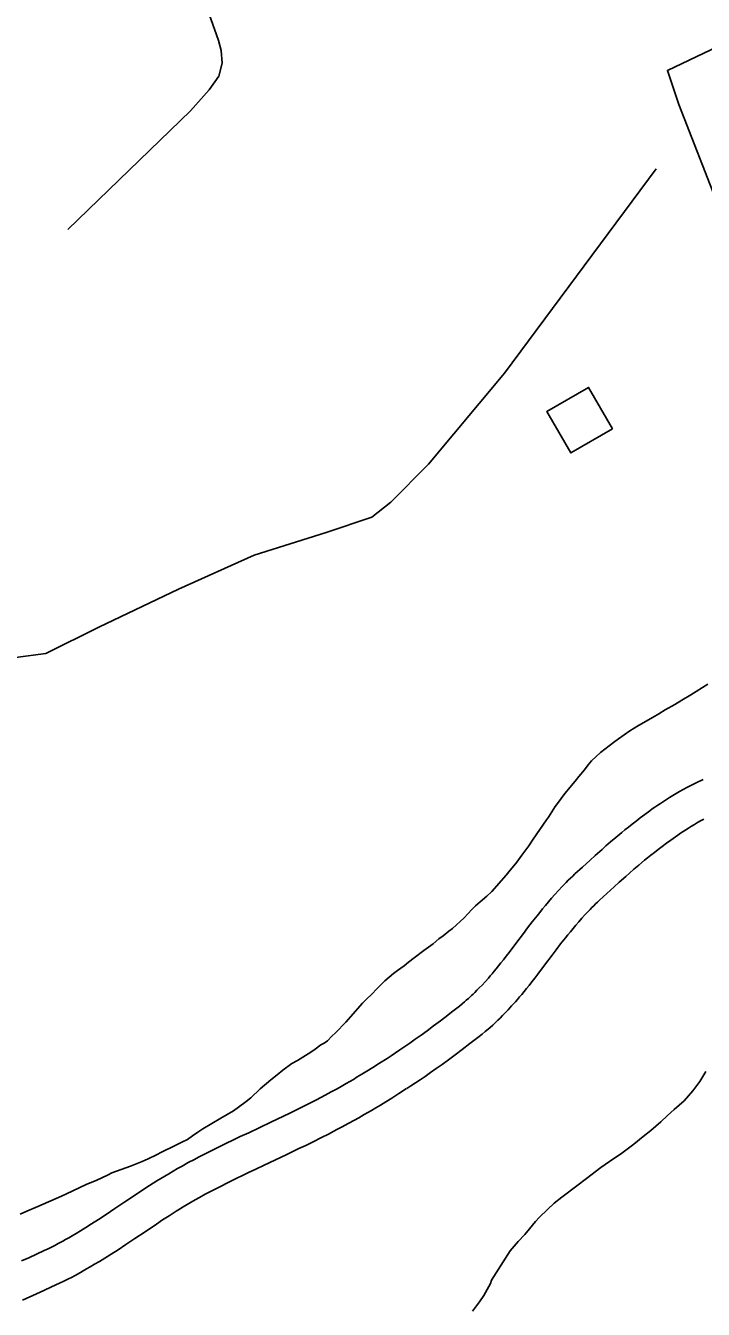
# Model space of a CAD drawing. Extents: x 3161564 to 3199464, y 849354 to 874788.
# Drawn here: x 3169670 to 3170235, y 866993 to 868064 of the extents above; entities that cross this region are included whole.
import ezdxf

# ---------------------------------------------------------------- set-up
doc = ezdxf.new("R2010")
doc.units = 0
for name, color, linetype in [('V-BLDG-OTLN', 7, 'Continuous'), ('V-ROAD-CNTR', 7, 'Continuous'), ('V-TOPO-SHOR', 7, 'Continuous')]:
    doc.layers.add(name, color=color, linetype=linetype)

msp = doc.modelspace()

# ---------------------------------------------------------------- linework, layer by layer
at = {"layer": 'V-BLDG-OTLN'}
msp.add_lwpolyline([(3170159.1, 867727.6), (3170139.1, 867762.2), (3170104.4, 867742.2), (3170124.4, 867707.6)], close=True, dxfattribs=at)
at = {"layer": 'V-ROAD-CNTR'}
for points in [[(3170234.6, 867435.2), (3170232.9, 867434.5), (3170231.1, 867433.6), (3170227.7, 867432), (3170224.3, 867430.3), (3170221.1, 867428.6), (3170218, 867426.9), (3170215, 867425.2), (3170212.1, 867423.5), (3170209.3, 867421.8), (3170206.6, 867420.2), (3170204, 867418.5), (3170201.4, 867416.9), (3170199, 867415.3), (3170196.7, 867413.7), (3170194.4, 867412.1), (3170192.2, 867410.6), (3170190.1, 867409), (3170186, 867406.1), (3170182.2, 867403.2), (3170178.7, 867400.5), (3170175.4, 867397.9), (3170172.3, 867395.5), (3170169.4, 867393.2), (3170166.7, 867390.9), (3170161.7, 867386.8), (3170157.4, 867383.1), (3170153.6, 867379.8), (3170150.3, 867376.9), (3170144.6, 867371.8), (3170140.3, 867368), (3170134, 867362.2), (3170127.7, 867356.4), (3170125.9, 867354.6), (3170124, 867352.9), (3170122.2, 867351.1), (3170120.5, 867349.4), (3170118.8, 867347.7), (3170117.2, 867346), (3170114.1, 867342.6), (3170111.1, 867339.4), (3170108.3, 867336.2), (3170105.6, 867333.1), (3170103.1, 867330.1), (3170100.7, 867327.2), (3170098.4, 867324.4), (3170096.2, 867321.6), (3170092.1, 867316.4), (3170088.3, 867311.4), (3170084.8, 867306.8), (3170078.4, 867298.3), (3170072.8, 867290.9), (3170070.4, 867287.8), (3170068.2, 867284.9), (3170066, 867282.2), (3170064, 867279.7), (3170062.1, 867277.3), (3170060.3, 867275.2), (3170058.7, 867273.2), (3170057.1, 867271.3), (3170055.6, 867269.6), (3170052.8, 867266.4), (3170050.3, 867263.7), (3170048, 867261.4), (3170046.1, 867259.4), (3170044.3, 867257.6), (3170042.8, 867256.1), (3170041.5, 867254.9), (3170039, 867252.6), (3170037.2, 867251), (3170035.8, 867249.8), (3170033.7, 867248), (3170031.5, 867246.2), (3170028.2, 867243.6), (3170025, 867241.1), (3170021.9, 867238.6), (3170015.8, 867234), (3170010, 867229.6), (3170004.6, 867225.6), (3169999.5, 867221.9), (3169994.7, 867218.5), (3169990.2, 867215.3), (3169985.9, 867212.4), (3169981.9, 867209.6), (3169978.1, 867207.1), (3169974.5, 867204.7), (3169971.2, 867202.5)], [(3170235.2, 867402.2), (3170232.5, 867400.7), (3170229.9, 867399.2), (3170227.4, 867397.7), (3170224.9, 867396.2), (3170222.5, 867394.7), (3170220.2, 867393.3), (3170217.9, 867391.8), (3170215.7, 867390.3), (3170213.6, 867388.9), (3170211.5, 867387.5), (3170209.6, 867386.1), (3170207.6, 867384.7), (3170203.9, 867382), (3170200.3, 867379.3), (3170197, 867376.8), (3170194, 867374.4), (3170191.1, 867372.1), (3170188.3, 867369.9), (3170185.8, 867367.8), (3170181, 867363.8), (3170176.9, 867360.3), (3170173.3, 867357.2), (3170170.1, 867354.4), (3170164.6, 867349.5), (3170160.5, 867345.8), (3170154.3, 867340.1), (3170148.2, 867334.5), (3170146.5, 867332.9), (3170144.9, 867331.4), (3170143.4, 867329.8), (3170141.8, 867328.3), (3170140.4, 867326.8), (3170138.9, 867325.3), (3170136.1, 867322.3), (3170133.5, 867319.4), (3170130.9, 867316.5), (3170128.5, 867313.7), (3170126.2, 867310.9), (3170123.9, 867308.2), (3170121.8, 867305.6), (3170119.8, 867303), (3170115.8, 867298), (3170112.2, 867293.2), (3170108.8, 867288.7), (3170102.3, 867280.2), (3170096.7, 867272.7), (3170094.2, 867269.5), (3170091.8, 867266.4), (3170089.5, 867263.5), (3170087.4, 867260.8), (3170085.3, 867258.3), (3170083.4, 867256), (3170081.6, 867253.8), (3170079.8, 867251.8), (3170078.2, 867249.8), (3170075, 867246.3), (3170072.2, 867243.2), (3170069.7, 867240.6), (3170067.4, 867238.3), (3170065.4, 867236.2), (3170063.6, 867234.5), (3170062, 867233), (3170059.2, 867230.4), (3170057, 867228.4), (3170055.3, 867227), (3170052.8, 867224.9), (3170050.3, 867222.8), (3170046.8, 867220), (3170043.5, 867217.4), (3170040.2, 867214.9), (3170033.9, 867210.1), (3170028, 867205.6), (3170022.3, 867201.4), (3170017, 867197.6), (3170012, 867194), (3170007.3, 867190.7), (3170002.9, 867187.6), (3169998.7, 867184.8), (3169994.8, 867182.1), (3169991.1, 867179.7), (3169987.6, 867177.4)], [(3169971.3, 867202.6), (3169964.9, 867198.5), (3169959.3, 867195), (3169954.4, 867191.9), (3169950.1, 867189.3), (3169946.4, 867187.1), (3169943.1, 867185.1), (3169937.2, 867181.7), (3169932.8, 867179.2), (3169929.5, 867177.3), (3169924.5, 867174.6), (3169919.5, 867171.9), (3169915.9, 867170), (3169912.4, 867168.1), (3169909.1, 867166.4), (3169902.4, 867163), (3169896.2, 867159.9), (3169890.3, 867157), (3169884.8, 867154.3), (3169874.3, 867149.3), (3169855.9, 867140.6), (3169848.9, 867137.3), (3169842.8, 867134.4), (3169837.5, 867131.8), (3169832.9, 867129.6), (3169824.7, 867125.5), (3169818.6, 867122.5), (3169814.1, 867120.1), (3169810.6, 867118.3), (3169805.5, 867115.6), (3169800.4, 867112.8), (3169796.6, 867110.7), (3169792.9, 867108.5), (3169789.3, 867106.4), (3169785.9, 867104.4), (3169782.6, 867102.4), (3169779.4, 867100.4), (3169773.3, 867096.5), (3169767.7, 867092.9), (3169762.5, 867089.4), (3169752.8, 867082.9), (3169744.3, 867077.3), (3169737, 867072.4), (3169730.6, 867068.2), (3169725, 867064.5), (3169720.1, 867061.5), (3169715.8, 867058.8), (3169712.1, 867056.5), (3169708.8, 867054.6), (3169705.9, 867052.9), (3169703.3, 867051.5), (3169701.1, 867050.2), (3169697.2, 867048.1), (3169694.3, 867046.6), (3169692.1, 867045.5), (3169688.7, 867043.8), (3169685.4, 867042.2), (3169679, 867039.2), (3169672.8, 867036.3), (3169666.7, 867033.6)], [(3169987.5, 867177.4), (3169981, 867173.2), (3169975.2, 867169.5), (3169970.1, 867166.4), (3169965.6, 867163.6), (3169961.7, 867161.3), (3169958.2, 867159.2), (3169952.2, 867155.7), (3169947.6, 867153.1), (3169944.1, 867151.1), (3169938.9, 867148.3), (3169933.7, 867145.4), (3169930, 867143.4), (3169926.3, 867141.5), (3169922.8, 867139.7), (3169915.9, 867136.2), (3169909.5, 867133), (3169903.4, 867130), (3169897.8, 867127.3), (3169887.2, 867122.2), (3169868.7, 867113.5), (3169861.8, 867110.2), (3169855.8, 867107.4), (3169850.6, 867104.8), (3169846.1, 867102.6), (3169838.2, 867098.7), (3169832.3, 867095.7), (3169827.9, 867093.5), (3169824.6, 867091.8), (3169819.7, 867089.2), (3169814.9, 867086.5), (3169811.4, 867084.6), (3169807.9, 867082.6), (3169804.6, 867080.6), (3169801.4, 867078.7), (3169798.3, 867076.8), (3169795.4, 867075), (3169789.6, 867071.3), (3169784.1, 867067.8), (3169779.1, 867064.4), (3169769.5, 867058), (3169761, 867052.3), (3169753.6, 867047.4), (3169747, 867043), (3169741.2, 867039.3), (3169736, 867036), (3169731.5, 867033.2), (3169727.5, 867030.8), (3169723.9, 867028.7), (3169720.8, 867026.9), (3169718, 867025.3), (3169715.6, 867023.9), (3169711.3, 867021.6), (3169708.1, 867019.9), (3169705.6, 867018.7), (3169701.9, 867016.8), (3169698.2, 867015), (3169691.6, 867012), (3169685.3, 867009.1), (3169679.2, 867006.3), (3169667.3, 867000.9)]]:
    msp.add_lwpolyline(points, dxfattribs=at)
at = {"layer": 'V-TOPO-SHOR'}
for points in [[(3170271.1, 867852.9), (3170214.2, 867998.2), (3170204.8, 868026.6), (3170264.8, 868055.1), (3170106.9, 868497.2), (3169954.6, 868909.3), (3169863.7, 869204.7), (3169762.6, 869504.7), (3169674.2, 869779.4)], [(3169705.3, 867894), (3169807.5, 867993), (3169823, 868010.6), (3169831.1, 868021.8), (3169833.9, 868032.6), (3169832.9, 868043.4), (3169830.7, 868051.5), (3169824.2, 868069.6), (3169795.4, 868142.7), (3169682.5, 868468.8)], [(3169535.2, 867726.6), (3169573.1, 867650.8), (3169604.7, 867590.8), (3169620.5, 867559.2), (3169639.5, 867546.6), (3169661.6, 867537.1), (3169686.8, 867540.3), (3169731, 867562.4), (3169797.4, 867594), (3169860.5, 867622.4), (3169920.5, 867641.3), (3169958.4, 867654), (3169974.2, 867666.6), (3170005.8, 867698.2), (3170069, 867774), (3170195.3, 867944.5)], [(3169728.7, 867100.6), (3169738.9, 867105.4), (3169741.8, 867107), (3169757.3, 867112.6), (3169767.2, 867116.5), (3169772, 867118.7), (3169779.1, 867122.1), (3169783.3, 867124.3), (3169794.1, 867129.6), (3169800.3, 867132.8), (3169804.8, 867135), (3169809.1, 867137.9), (3169813.4, 867140.9), (3169817.6, 867143.9), (3169832.7, 867152.8), (3169843.2, 867158.7), (3169847.4, 867162), (3169853.7, 867166.6), (3169857.7, 867169.8), (3169865.4, 867177.2), (3169874.3, 867184.8), (3169879.7, 867188.9), (3169884.3, 867192.7), (3169891.9, 867198.2), (3169896.5, 867200.8), (3169907.8, 867207.9), (3169911.3, 867210.3), (3169916.1, 867213.8), (3169918.7, 867215.4), (3169921.5, 867217.1), (3169925.2, 867221.2), (3169928.1, 867223.9), (3169936.7, 867232.9), (3169950.8, 867248.6), (3169953.6, 867251.3), (3169959.1, 867256.8), (3169962.2, 867260.1), (3169966.8, 867264.7), (3169969.4, 867267.2), (3169976.5, 867273.4), (3169980, 867275.9), (3169985.4, 867279.9), (3169989.1, 867282.7), (3169993.9, 867286.5), (3170001.9, 867292.7), (3170009.6, 867298.1), (3170014.4, 867302.2), (3170017.9, 867304.7), (3170022.7, 867308.7), (3170025.8, 867310.9), (3170035.3, 867319.9), (3170038.4, 867323.2), (3170041.9, 867326.8), (3170045, 867329.8), (3170048.7, 867333.1), (3170054.2, 867338), (3170058.5, 867341.8), (3170070.3, 867355.5), (3170072.6, 867358.3), (3170079.2, 867366.2), (3170083.5, 867372), (3170089.3, 867380), (3170092.8, 867385.5), (3170104.1, 867401.5), (3170105.8, 867403.9), (3170111.3, 867412.8), (3170113.3, 867415.2), (3170119.4, 867423.5), (3170127.8, 867433.7), (3170130.9, 867437.8), (3170135.6, 867443.3), (3170138.7, 867447.4), (3170141.6, 867450.7), (3170149, 867457.8), (3170159.9, 867466.2), (3170163.9, 867469.2), (3170173.5, 867475.7), (3170180.6, 867480.3), (3170192.8, 867487.3), (3170197.7, 867490), (3170202.8, 867493.2), (3170211, 867497.8), (3170216.7, 867501.3), (3170224.3, 867505.9), (3170238.5, 867514.8)], [(3170042.3, 866991.7), (3170048.3, 866999.4), (3170051.7, 867004.8), (3170057.3, 867014.7), (3170058.3, 867017.7), (3170073.8, 867042), (3170080.4, 867049.8), (3170085.9, 867055.7), (3170090, 867060.4), (3170094.9, 867066.4), (3170098.1, 867070.2), (3170104.8, 867076.5), (3170110.5, 867081.8), (3170116.9, 867086.9), (3170129.2, 867096.3), (3170137.4, 867102.5), (3170149.4, 867111.5), (3170156.5, 867116.6), (3170166.7, 867123.5), (3170176.9, 867130.9), (3170184.6, 867137.4), (3170190.9, 867142.3), (3170199.2, 867149.7), (3170205, 867154.8), (3170210.5, 867160), (3170218.7, 867167.2), (3170226.1, 867175.5), (3170231.9, 867183.2), (3170236.7, 867191.6)], [(3169665.4, 867072.7), (3169671, 867075.1), (3169680.1, 867079.1), (3169699.9, 867087.6), (3169708.9, 867091.8), (3169721.1, 867097.7), (3169728.7, 867100.6)]]:
    msp.add_lwpolyline(points, dxfattribs=at)

doc.saveas('drawing.dxf')
